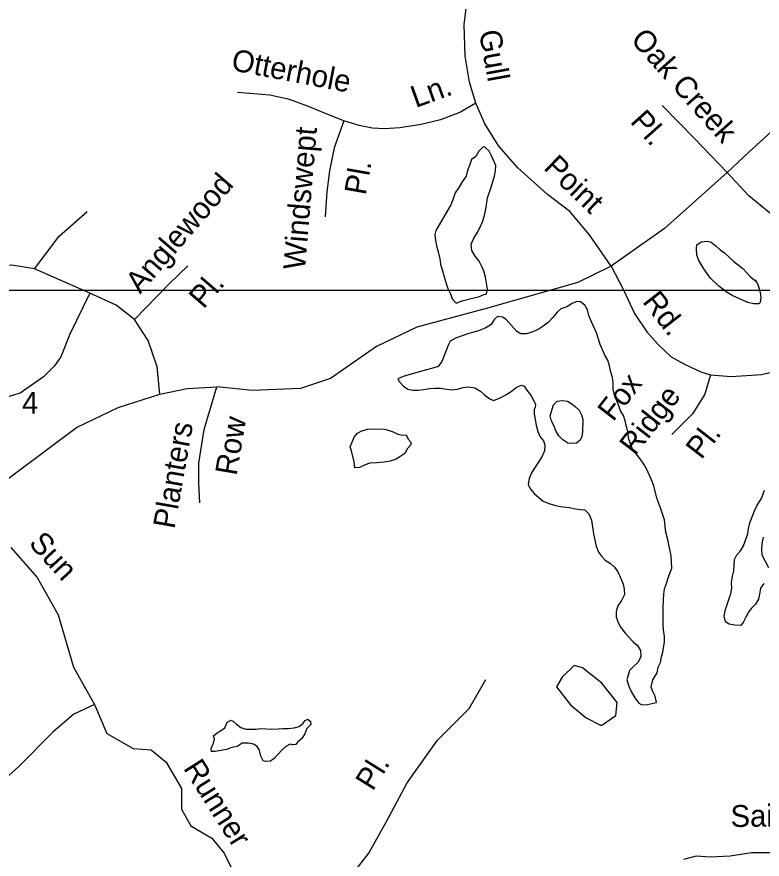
# Model space of a CAD drawing. Extents: x 1945482 to 2853149, y 66427 to 1015778.
# Drawn here: x 2360553 to 2362789, y 182487 to 185015 of the extents above; entities that cross this region are included whole.
import ezdxf

# ---------------------------------------------------------------- set-up
doc = ezdxf.new("R2010")
doc.units = 0
for name, color, linetype in [('Old_Level_10', 7, 'Continuous'), ('Old_Level_35', 7, 'Continuous'), ('Old_Level_60', 7, 'Continuous'), ('Old_Level_63', 7, 'Continuous')]:
    doc.layers.add(name, color=color, linetype=linetype)

msp = doc.modelspace()

# ---------------------------------------------------------------- linework, layer by layer
at = {"layer": 'Old_Level_35'}
for points in [[(2361930.4, 184756.6), (2361911.3, 184818.8), (2361898.5, 184896.9), (2361895.4, 184990.9), (2361904.9, 185075.4), (2361914.5, 185129.6)], [(2361533.7, 184703.2), (2361485.9, 184722.4), (2361428.5, 184746.3), (2361371.2, 184767), (2361312.2, 184779.7), (2361215, 184788.5)], [(2361930.4, 184756.6), (2361884.2, 184728.7), (2361823.7, 184706.4), (2361766.3, 184692.1), (2361702.6, 184682.5), (2361656.4, 184679.3), (2361619.7, 184680.9), (2361579.9, 184688.9), (2361533.7, 184703.2)], [(2362336.7, 184267.3), (2362271.4, 184361.3), (2362212.4, 184431.5), (2362145.5, 184482.5), (2362056.3, 184562.2), (2361998.9, 184627.5), (2361957.5, 184694.5), (2361930.4, 184756.6)], [(2362684, 184547.8), (2362749.3, 184609.2), (2362829, 184682.5), (2362873.6, 184719.2), (2362913.4, 184739.9), (2362988.3, 184763.8)], [(2362684, 184547.8), (2362586.8, 184649.8), (2362489.6, 184748.7)], [(2361533.7, 184703.2), (2361505, 184621.9), (2361490.7, 184553.4), (2361482.7, 184489.6), (2361477.9, 184414.7)], [(2362684, 184547.8), (2362496, 184380.4), (2362336.7, 184267.3)], [(2362980.4, 184052.1), (2362993.1, 184107.9), (2362988.3, 184200.3), (2362964.4, 184288), (2362929.4, 184347), (2362888, 184378.9), (2362811.5, 184426.7), (2362749.3, 184477.7), (2362684, 184547.8)], [(2360606.1, 184259.3), (2360679.6, 184357.4), (2360764.1, 184430.9)], [(2360981.9, 183883.3), (2360973.8, 183965), (2360946.5, 184044), (2360905.7, 184106.7), (2360851.2, 184150.3), (2360772.2, 184185.7), (2360606.1, 184259.3), (2360538, 184270.2), (2360412.7, 184267.5), (2360338.7, 184248), (2360173, 184161.2), (2360053.2, 184076.7), (2359966.1, 184011.3), (2359900, 183928.8), (2359862.6, 183869.6)], [(2360905.7, 184106.7), (2361009.2, 184213), (2361066.4, 184267.5)], [(2362336.7, 184267.3), (2362236.3, 184217.9), (2361965.1, 184140.8), (2361752.7, 184083.5), (2361631.9, 184025.7), (2361494, 183929.6), (2361404.1, 183899.6), (2361259.7, 183894.2), (2361153.5, 183905.1)], [(2362336.7, 184267.3), (2362373.3, 184195.5), (2362406.8, 184125.4), (2362443.4, 184069.6), (2362476.9, 184031.4), (2362516.7, 183994.7), (2362556.6, 183972.4), (2362605.9, 183950.1), (2362634.6, 183940.5)], [(2360772.2, 184185.7), (2360712.3, 184063.1), (2360685.1, 183995), (2360666, 183967.7), (2360633.3, 183935), (2360562.5, 183886), (2360480.8, 183861.5)], [(2362634.6, 183940.5), (2362696.8, 183935.7), (2362787.6, 183942.1), (2362854.5, 183956.5), (2362897.5, 183975.6), (2362938.9, 184005.9), (2362980.4, 184052.1)], [(2362634.6, 183940.5), (2362617.1, 183883.1), (2362580.5, 183824.2), (2362518.3, 183762)], [(2360981.9, 183883.3), (2361063.6, 183899.6), (2361153.5, 183905.1)], [(2361101.8, 183556.3), (2361099.1, 183616.2), (2361099.1, 183676.2), (2361115.4, 183777), (2361153.5, 183905.1)], [(2360445.4, 183569.9), (2360731.4, 183782.4), (2360856.7, 183842.4), (2360981.9, 183883.3)], [(2360535.3, 183422.8), (2360614.3, 183332.9), (2360676.9, 183221.1), (2360723.2, 183063.1), (2360786.1, 182951.8), (2360823.3, 182864.9), (2360901.8, 182819.4), (2360955.6, 182815.3), (2361001, 182778.1), (2361046.5, 182699.5), (2361046.5, 182637.4), (2361075.4, 182587.8), (2361137.5, 182550.5), (2361174.7, 182505), (2361207.7, 182438.8)], [(2360786.1, 182951.8), (2360724.1, 182922.8), (2360662.1, 182869.1), (2360558.7, 182765.6), (2360509.1, 182720.1), (2360480.2, 182716), (2360451.2, 182740.8), (2360306.5, 182881.5), (2360223.9, 183005.6), (2360120.5, 183208.3), (2360083.3, 183286.9), (2360017.2, 183344.8), (2359930.4, 183402.7)], [(2361567.4, 182451.3), (2361608.7, 182505), (2361662.5, 182600.2), (2361724.5, 182716), (2361815.4, 182844.2), (2361910.5, 182939.4), (2361960.1, 183026.3)], [(2363538, 182470.9), (2363499.8, 182515.5), (2363461.5, 182544.2), (2363420.1, 182560.1), (2363375.5, 182560.1), (2363318.1, 182550.6), (2363283.1, 182544.2), (2363238.5, 182541), (2363181.1, 182550.6), (2363123.8, 182550.6), (2363069.6, 182547.4), (2362993.1, 182534.6), (2362913.4, 182509.1), (2362837, 182505.9), (2362757.3, 182505.9), (2362693.6, 182496.4), (2362633, 182493.2), (2362591.6, 182496.4), (2362553.4, 182486.8)]]:
    msp.add_lwpolyline(points, dxfattribs=at)
at = {"layer": 'Old_Level_60'}
for points in [[(2361871.1, 184156.1), (2361889.1, 184162.9), (2361920.1, 184171.2), (2361937.9, 184175.1), (2361952.4, 184181.2), (2361961.9, 184183.6), (2361965.4, 184197.8), (2361959.6, 184233.7), (2361954.6, 184251.6), (2361948.4, 184265.8), (2361940.1, 184281.7), (2361928.4, 184296.9), (2361917.9, 184313.5), (2361916.1, 184333.1), (2361923.9, 184350.9), (2361934.6, 184367.3), (2361943.4, 184383.6), (2361950.6, 184400), (2361956.6, 184418.8), (2361960.4, 184437.6), (2361964.9, 184471.6), (2361975.4, 184501.2), (2361986.6, 184536.8), (2361989.1, 184552.8), (2361990.6, 184568.6), (2361977.4, 184598.2), (2361970.4, 184611.7), (2361957.6, 184624.3), (2361952.1, 184624.7), (2361938.9, 184612.3), (2361929.9, 184595.6), (2361917.4, 184586.9), (2361912.6, 184572), (2361905.4, 184553.7), (2361900.9, 184537.1), (2361889.4, 184519.9), (2361879.4, 184502.8), (2361868.6, 184487.3), (2361861.4, 184465.7), (2361855.1, 184451.2), (2361810.4, 184373.8), (2361807.4, 184362.2), (2361809.4, 184344.2), (2361812.4, 184328.2), (2361817.6, 184310.1), (2361822.4, 184288.6), (2361824.4, 184273.2), (2361841.4, 184214.8), (2361846.6, 184199.7), (2361854.1, 184183.7), (2361859.6, 184168.5), (2361871.1, 184156.1)], [(2362779.9, 184153.5), (2362763.7, 184154.1), (2362746.7, 184158.1), (2362699.7, 184179), (2362684.9, 184187.9), (2362659.7, 184207.3), (2362634.4, 184230.6), (2362614.7, 184258.9), (2362598.2, 184285.7), (2362593.9, 184301.3), (2362592.7, 184320.2), (2362593.2, 184331.1), (2362606.4, 184340.4), (2362624.7, 184341.9), (2362636.7, 184338.9), (2362651.2, 184327.4), (2362663.2, 184316.1), (2362676.2, 184307.1), (2362704.7, 184280.8), (2362731.7, 184260.3), (2362753.7, 184235.7), (2362765.9, 184226.2), (2362770.7, 184220.9), (2362769.2, 184225.5), (2362777.9, 184209), (2362783.4, 184188.4), (2362785.7, 184172.5), (2362783.4, 184158), (2362779.9, 184153.5)], [(2362496.8, 183139.5), (2362496.8, 183155.9), (2362493.8, 183175.6), (2362492.3, 183192.5), (2362492.3, 183244.2), (2362494, 183282.3), (2362496.5, 183298.5), (2362502.5, 183315.1), (2362507, 183331.9), (2362518.3, 183360.3), (2362516.8, 183397.9), (2362505.8, 183450.6), (2362500.5, 183469.1), (2362496.3, 183505.3), (2362485.8, 183538.6), (2362473.8, 183570.9), (2362464.3, 183607.3), (2362457.8, 183625.8), (2362442.3, 183658.8), (2362434.8, 183672.8), (2362423.3, 183688.9), (2362400.8, 183717.7), (2362395, 183732), (2362388.8, 183750.4), (2362387.8, 183765.4), (2362378.8, 183802.7), (2362373.3, 183819.3), (2362364.3, 183833.1), (2362359.3, 183848), (2362346, 183880), (2362342.3, 183897.6), (2362342, 183916.8), (2362340.8, 183932.9), (2362335.8, 183949.1), (2362331.5, 183968.3), (2362326.3, 183984.5), (2362318.5, 183997.9), (2362303.3, 184031.8), (2362292.3, 184067.3), (2362277.3, 184099.7), (2362269.5, 184118.6), (2362265.8, 184135.5), (2362257.3, 184149.5), (2362244.3, 184160.1), (2362233.8, 184160.9), (2362219.3, 184155.3), (2362203, 184145.4), (2362185.8, 184139.2), (2362173.8, 184129.1), (2362161.3, 184112.6), (2362147, 184098.2), (2362132.5, 184086.5), (2362116.8, 184076.4), (2362098.5, 184068.8), (2362082.3, 184064), (2362065.3, 184063.8), (2362053.5, 184070.9), (2362021.5, 184106.9), (2362010.5, 184114.1), (2361995, 184116.3), (2361985.8, 184108.1), (2361975.8, 184092.2), (2361959.8, 184081.9), (2361941, 184073.8), (2361906.3, 184063.9), (2361889.5, 184057.6), (2361868.8, 184051.3), (2361852.8, 184041.8), (2361847.8, 184031.6), (2361828, 183981), (2361816.8, 183966.2), (2361797.3, 183959.8), (2361782.3, 183956.1), (2361715.3, 183936.5)], [(2361715.3, 183936.5), (2361699.8, 183930.9), (2361695.8, 183928.4), (2361701.3, 183920), (2361712.8, 183907.1), (2361726.3, 183898.3), (2361740.8, 183894.9), (2361757.3, 183894.8), (2361774, 183896.4), (2361791.3, 183899.6), (2361807, 183901), (2361824.3, 183900.6), (2361856, 183895.5), (2361874.3, 183897.5), (2361892.5, 183903.3), (2361908.3, 183905.1), (2361927.3, 183901.4), (2361944, 183892.2), (2361957.3, 183880.3), (2361972.3, 183869.2), (2361983.3, 183863.9), (2362001.5, 183870.9), (2362019.8, 183881.1), (2362035.8, 183891.3), (2362052.5, 183903.5), (2362067.5, 183910.1), (2362075, 183906.9), (2362085, 183892), (2362094.8, 183880.2), (2362109.5, 183853.3), (2362108.5, 183842.9), (2362105.5, 183837.2), (2362105, 183823.5), (2362110.8, 183790), (2362115.8, 183771), (2362123, 183755.2), (2362132.8, 183742.8), (2362137, 183729.4), (2362136.3, 183713), (2362129.3, 183696.4), (2362118.8, 183681), (2362097.3, 183646.6), (2362090.5, 183629.6), (2362087.3, 183611.1), (2362095.3, 183596.8), (2362105.8, 183584.1), (2362132.5, 183561.6), (2362148.8, 183554.4), (2362168.8, 183548.9), (2362190.3, 183544.9), (2362211.3, 183542.4), (2362228.3, 183539), (2362244.5, 183536.7), (2362257.8, 183536.2), (2362269.5, 183523.3), (2362277.3, 183505), (2362283.8, 183463.5), (2362291.5, 183426.6), (2362298, 183408.9), (2362307.3, 183396.3), (2362318.5, 183384.4), (2362334, 183374.3), (2362346.8, 183364), (2362356.3, 183349.8), (2362365.8, 183330.1), (2362372.5, 183312.4), (2362375.5, 183297.7), (2362376.8, 183281.3), (2362367.8, 183263.7), (2362356.5, 183247.2), (2362351.3, 183230.6), (2362351.5, 183215), (2362356.3, 183199.6), (2362365.8, 183182.5), (2362378, 183165.7), (2362402, 183140), (2362414, 183129.9), (2362424, 183113.4), (2362425.5, 183095.7), (2362417.3, 183078.1), (2362403, 183065.2), (2362391.3, 183053.2), (2362383.8, 183025.5), (2362389.3, 183006.2), (2362396.8, 182990.3), (2362407.3, 182971.1), (2362419.3, 182955.4), (2362429.8, 182951), (2362445.8, 182951.6), (2362472.5, 182957.9), (2362468, 182976.9), (2362460.3, 182992.2), (2362456.5, 183004.3), (2362461.8, 183025.8), (2362474, 183046.8), (2362477.8, 183063.6), (2362484.3, 183078), (2362487.3, 183094.1), (2362491.5, 183108.5), (2362496.8, 183139.5)], [(2362216.2, 183734.4), (2362206.4, 183735.9), (2362191.4, 183745.4), (2362179.2, 183758.1), (2362170.9, 183770.9), (2362163.9, 183788.4), (2362157.4, 183802), (2362153.4, 183817.8), (2362162.9, 183850.5), (2362174.2, 183861.4), (2362190.2, 183863.5), (2362205.4, 183862.1), (2362219.4, 183853.1), (2362228.2, 183845.6), (2362239.9, 183834.8), (2362246.9, 183821.3), (2362250.9, 183806.5), (2362250.2, 183769.9), (2362248.4, 183754.7), (2362242.7, 183743.6), (2362232.7, 183735.4), (2362216.2, 183734.4)], [(2361567.3, 183661.9), (2361565.1, 183679.4), (2361557.3, 183712.9), (2361553.1, 183724.8), (2361565.1, 183754.2), (2361575.1, 183766), (2361588.6, 183773.2), (2361605.1, 183777.3), (2361623.3, 183778.3), (2361655.1, 183778), (2361664.6, 183776.2), (2361682.1, 183769.4), (2361695.8, 183762.7), (2361711.3, 183759.4), (2361720.8, 183760.4), (2361726.8, 183747.8), (2361734.8, 183738.3), (2361735.3, 183730.6), (2361725.6, 183719.6), (2361716.8, 183705.1), (2361705.6, 183696.5), (2361690.8, 183688.1), (2361673.3, 183682), (2361655.3, 183678.7), (2361632.8, 183676.4), (2361612.1, 183675.9), (2361597.8, 183671.1), (2361580.8, 183663.1), (2361567.3, 183661.9)], [(2362725.1, 183189.1), (2362707.6, 183189.4), (2362690.1, 183192.4), (2362679.3, 183199.4), (2362675.6, 183216.4), (2362679.6, 183236.5), (2362685.1, 183254.9), (2362690.1, 183269.8), (2362695.8, 183283.5), (2362698.1, 183301), (2362697.3, 183316.4), (2362700.3, 183336.2), (2362704.8, 183353), (2362706.6, 183386.2), (2362713.8, 183400.7), (2362724.3, 183412.6), (2362733.6, 183428.1), (2362746.6, 183463.2), (2362748.1, 183479.4), (2362752.6, 183497), (2362766.6, 183532.9), (2362774.1, 183550), (2362787.6, 183570.1), (2362796.8, 183594.3)], [(2362792.6, 183453.9), (2362788.6, 183433.2), (2362787.6, 183417.9), (2362788.6, 183401.1), (2362808.1, 183362.8)], [(2362794.1, 183314.4), (2362784.6, 183300.7), (2362781.8, 183282.5), (2362778.1, 183267.4), (2362769.8, 183252.7), (2362757.8, 183240.6), (2362748.3, 183228.9), (2362740.3, 183214.1), (2362733.6, 183199.2), (2362725.1, 183189.1)], [(2362225.5, 183069), (2362189.7, 183033.2), (2362171.8, 183004.5), (2362214.8, 182950.8), (2362261.3, 182911.4), (2362304.3, 182889.9), (2362307.9, 182889.9)], [(2362307.9, 182889.9), (2362350.8, 182918.5), (2362354.4, 182957.9), (2362307.9, 183015.2), (2362250.6, 183061.8), (2362225.5, 183069)], [(2361299, 182780.9), (2361292, 182782.1), (2361285.2, 182796.5), (2361281, 182814.3), (2361274.5, 182825.9), (2361263, 182832.5), (2361247.2, 182835.8), (2361229.5, 182835.1), (2361213.7, 182825.4), (2361198.5, 182822), (2361182.2, 182816.5), (2361148.2, 182810.2), (2361137.2, 182810.7), (2361135.7, 182819.8), (2361142.7, 182835.4), (2361145.7, 182848.2), (2361143, 182857.8), (2361153.7, 182866.5), (2361167.5, 182874.1), (2361177, 182881.9), (2361184, 182898.6), (2361196.2, 182904.4), (2361203.5, 182900.5), (2361212.2, 182892.1), (2361224.7, 182882.2), (2361240.5, 182877.1), (2361271.5, 182878), (2361284.7, 182879.5), (2361318, 182877.9), (2361336.7, 182878.5), (2361352.2, 182879.9), (2361367.7, 182879.7), (2361385.5, 182881.4), (2361400.2, 182886), (2361411.7, 182895.2), (2361417.7, 182903.8), (2361426.2, 182907.6), (2361434.5, 182900.6), (2361434.7, 182891.8), (2361423, 182880), (2361417.5, 182864), (2361408.5, 182849.9), (2361395.2, 182839), (2361389.7, 182831.6), (2361380, 182830.6), (2361373.5, 182832.5), (2361360, 182825), (2361347.7, 182814.8), (2361324.7, 182789.4), (2361314, 182781), (2361299, 182780.9)]]:
    msp.add_lwpolyline(points, dxfattribs=at)
at = {"layer": 'Old_Level_63'}
msp.add_lwpolyline([(2368085.3, 184193.5), (2353909.6, 184193.5), (2353909.6, 192135.8), (2369645.2, 192135.8)], dxfattribs=at)

# ---------------------------------------------------------------- texts
at = {"layer": 'Old_Level_10'}
for s, rotation, p in [('Gull', 280.2853, (2361939.3, 184970.4)), ('Oak Creek', 311.6597, (2362392.1, 184944.9)), ('Otterhole', 349.1558, (2361193.7, 184855.5)), ('Ln.', 19.8398, (2361749.6, 184741.5)), ('Pl.', 311.6597, (2362390.9, 184699.5)), ('Windswept', 85.1794, (2361417.4, 184254.1)), ('Point', 315.975, (2362130.9, 184559.9)), ('Anglewood', 49.185, (2360922.8, 184181.5)), ('Pl.', 79.9946, (2361599.8, 184478)), ('Pl.', 49.185, (2361113, 184136.3)), ('Rd.', 307.9672, (2362428, 184159.9)), ('Fox', 52.1701, (2362342.2, 183798.1)), ('Ridge', 52.1701, (2362407.9, 183695.5)), ('Row', 80.3865, (2361212.1, 183636.4)), ('Planters', 79.983, (2361025.9, 183476.4)), ('Pl.', 52.1701, (2362606.8, 183684.2)), ('Sun', 312.4861, (2360585.9, 183433.2)), ('Runner', 302.3212, (2361050.7, 182760.5)), ('Pl.', 58.0149, (2361620.7, 182689.3)), ('Sailing', 0.8305, (2362695.1, 182583.7))]:
    msp.add_text(s, height=65.62, rotation=rotation, dxfattribs=at).set_placement(p)
msp.add_text('4', height=65.6, dxfattribs=at).set_placement((2360568.4, 183824))

doc.saveas('drawing.dxf')
